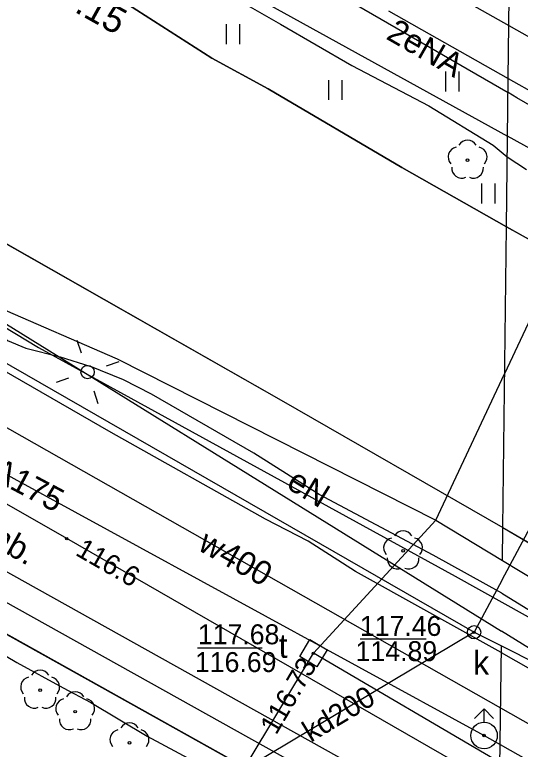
# Model space of a CAD drawing. Extents: x 6434771 to 6436222, y 5663454 to 5664782.
# Drawn here: x 6435258.09 to 6435277.11, y 5663843.93 to 5663871.57 of the extents above; entities that cross this region are included whole.
import ezdxf

# ---------------------------------------------------------------- set-up
doc = ezdxf.new("R2010")
doc.units = 0
for name, color, linetype in [('Warstwa 1', 7, 'Continuous'), ('Warstwa 10', 7, 'Continuous'), ('Warstwa 11', 7, 'Continuous'), ('Warstwa 12', 7, 'Continuous'), ('Warstwa 13', 7, 'Continuous'), ('Warstwa 14', 7, 'Continuous'), ('Warstwa 2', 7, 'Continuous'), ('Warstwa 25', 7, 'Continuous'), ('Warstwa 37', 7, 'Continuous'), ('Warstwa 4', 7, 'Continuous'), ('Warstwa 5', 7, 'Continuous'), ('Warstwa 6', 7, 'Continuous'), ('Warstwa 7', 7, 'Continuous'), ('Warstwa 8', 7, 'Continuous'), ('Warstwa 9', 7, 'Continuous')]:
    doc.layers.add(name, color=color, linetype=linetype)

msp = doc.modelspace()

# ---------------------------------------------------------------- linework, layer by layer
at = {"layer": 'Warstwa 1'}
msp.add_line((6435246.778, 5663854.403), (6435284.269, 5663833.48), dxfattribs=at)
msp.add_line((6435246.778, 5663854.403), (6435284.269, 5663833.48), dxfattribs=at)
at = {"layer": 'Warstwa 10'}
for points in [[(6435276.336, 5663842.501), (6435260.05, 5663851.86), (6435249.96, 5663857.64), (6435238.71, 5663863.53), (6435238.1, 5663863.95), (6435237.79, 5663864.33), (6435236.77, 5663866.27), (6435229, 5663870.99), (6435224.85, 5663875.36), (6435224.07, 5663876.18), (6435215.14, 5663881.13), (6435208.14, 5663884.9), (6435192.12, 5663893.65), (6435170.67, 5663905.68), (6435152.15, 5663915.89), (6435146.79, 5663915.59), (6435128.02, 5663926.23), (6435125.23, 5663931.72), (6435111.04, 5663939.84), (6435099.552, 5663946.221)], [(6435276.398, 5663847.572), (6435270.914, 5663850.621), (6435269.128, 5663851.761), (6435267.523, 5663852.588), (6435261.727, 5663855.858), (6435256.855, 5663858.651), (6435248.36, 5663863.366), (6435242.1, 5663866.891), (6435238.077, 5663869.191), (6435236.318, 5663870.082), (6435231.153, 5663872.984), (6435227.254, 5663875.255), (6435219.004, 5663879.813), (6435214.473, 5663882.474), (6435208.6, 5663885.825), (6435204.743, 5663887.86), (6435202.556, 5663889.192), (6435198.825, 5663891.256), (6435191.441, 5663895.523), (6435189.466, 5663896.541), (6435185.427, 5663898.858)], [(6435276.398, 5663847.572), (6435285.481, 5663842.407), (6435289.025, 5663840.412), (6435288.717, 5663836.154), (6435288.46, 5663831.396), (6435296.942, 5663826.797), (6435314.148, 5663817.497), (6435325.665, 5663811.286), (6435336.38, 5663805.426), (6435338.792, 5663804.166), (6435347.854, 5663807.111), (6435354.232, 5663803.535), (6435364.384, 5663797.782), (6435371.56, 5663793.64)]]:
    msp.add_lwpolyline(points, dxfattribs=at)
at = {"layer": 'Warstwa 11'}
for centre in [(6435275.132, 5663866.102), (6435272.704, 5663851.4), (6435259.05, 5663846.16), (6435260.37, 5663845.35), (6435262.41, 5663844.18)]:
    msp.add_circle(centre, 0.05, dxfattribs=at)
for centre, start, end in [((6435275.132, 5663866.477), 30.1471, 149.8529), ((6435274.775, 5663866.218), 102.1471, 221.8529), ((6435275.489, 5663866.218), 318.1471, 77.8529), ((6435274.912, 5663865.799), 174.1471, 293.8529), ((6435275.352, 5663865.799), 246.1471, 5.8529), ((6435272.704, 5663851.775), 30.1471, 149.8529), ((6435272.347, 5663851.516), 102.1471, 221.8529), ((6435273.061, 5663851.516), 318.1471, 77.8529), ((6435272.484, 5663851.097), 174.1471, 293.8529), ((6435272.924, 5663851.097), 246.1471, 5.8529), ((6435258.693, 5663846.276), 102.1471, 221.8529), ((6435259.05, 5663846.535), 30.1471, 149.8529), ((6435259.407, 5663846.276), 318.1471, 77.8529), ((6435260.37, 5663845.725), 30.1471, 149.8529), ((6435258.83, 5663845.857), 174.1471, 293.8529), ((6435259.27, 5663845.857), 246.1471, 5.8529), ((6435260.013, 5663845.466), 102.1471, 221.8529), ((6435260.727, 5663845.466), 318.1471, 77.8529), ((6435260.15, 5663845.047), 174.1471, 293.8529), ((6435260.59, 5663845.047), 246.1471, 5.8529), ((6435262.41, 5663844.555), 30.1471, 149.8529), ((6435262.053, 5663844.296), 102.1471, 221.8529), ((6435262.767, 5663844.296), 318.1471, 77.8529)]:
    msp.add_arc(centre, 0.375, start, end, dxfattribs=at)
at = {"layer": 'Warstwa 12'}
for p in [(6435265.532, 5663841.242), (6435276.348, 5663843.436)]:
    msp.add_line(p, (6435269.33, 5663847.55), dxfattribs=at)
for points in [[(6435276.296, 5663839.122), (6435202.248, 5663880.463), (6435193.528, 5663885.439), (6435193.106, 5663885.714), (6435192.653, 5663885.899), (6435159.975, 5663904.455), (6435111.809, 5663931.659), (6435087.394, 5663945.495), (6435086.953, 5663945.766), (6435086.601, 5663946.025), (6435086.024, 5663946.382)], [(6435107.26, 5663946.125), (6435127.986, 5663934.544), (6435149.124, 5663922.599), (6435165.622, 5663913.277), (6435237.784, 5663872.323), (6435252.455, 5663863.225), (6435276.408, 5663848.377)], [(6435155.106, 5663936.006), (6435155.741, 5663935.568), (6435230.101, 5663893.667), (6435233.408, 5663891.747), (6435253.078, 5663879.999), (6435276.633, 5663867.007)], [(6435246.313, 5663910.094), (6435245.72, 5663909.93), (6435240.9, 5663901.36), (6435226.24, 5663874.68), (6435242.33, 5663865.65), (6435242.65, 5663859.07), (6435272.24, 5663842.55), (6435276.308, 5663840.167)], [(6435224.11, 5663898.732), (6435227.486, 5663896.812), (6435231.711, 5663894.494), (6435233.159, 5663893.606), (6435235.04, 5663892.558), (6435236.613, 5663891.7), (6435243.249, 5663887.578), (6435248.654, 5663884.702), (6435254.235, 5663881.405), (6435261.555, 5663877.388), (6435262.088, 5663877.073), (6435268.559, 5663873.331), (6435276.653, 5663868.647)], [(6435288.007, 5663877.155), (6435287.476, 5663876.612), (6435284.701, 5663872.088), (6435280.435, 5663865.154), (6435278.588, 5663862.46), (6435276.525, 5663858.065)], [(6435223.924, 5663873.574), (6435225.447, 5663872.732), (6435231.141, 5663868.843), (6435252.104, 5663857.369), (6435275.75, 5663844.453)], [(6435265.719, 5663872.585), (6435268.092, 5663871.22), (6435270.774, 5663869.665), (6435273.674, 5663868.139), (6435276.093, 5663866.666), (6435276.624, 5663866.225)], [(6435237.986, 5663871.892), (6435239.219, 5663871.101), (6435241.885, 5663869.623), (6435242.692, 5663868.834), (6435244.278, 5663867.202), (6435246.346, 5663866.214), (6435248.688, 5663864.788), (6435251.155, 5663863.423), (6435252.387, 5663862.631), (6435254.024, 5663861.865), (6435255.012, 5663861.45), (6435255.89, 5663860.989), (6435256.658, 5663860.327), (6435257.826, 5663859.319), (6435258.506, 5663859.031), (6435259.805, 5663858.704), (6435260.919, 5663858.35)], [(6435232.54, 5663865.66), (6435234.09, 5663868.71), (6435234.89, 5663868.85), (6435252.389, 5663859.088), (6435252.78, 5663858.87), (6435276.372, 5663845.49)], [(6435286.2, 5663862.946), (6435285.895, 5663863.203), (6435283.761, 5663864.465), (6435279.415, 5663867.045), (6435276.988, 5663868.444), (6435276.653, 5663868.647)], [(6435331.97, 5663836.484), (6435276.633, 5663867.007)], [(6435276.624, 5663866.225), (6435277.344, 5663865.75)], [(6435276.425, 5663849.805), (6435273.84, 5663851.234), (6435269.552, 5663853.523), (6435267.088, 5663855.075), (6435263.234, 5663857.296), (6435262.186, 5663857.838), (6435260.919, 5663858.35)], [(6435269.33, 5663847.55), (6435273.938, 5663852.555), (6435276.525, 5663858.065)], [(6435276.425, 5663849.805), (6435282.004, 5663846.373), (6435286.42, 5663844)], [(6435235.049, 5663845.961), (6435236.683, 5663844.978), (6435238.401, 5663844.001), (6435240.622, 5663842.825), (6435242.5, 5663841.606), (6435243.785, 5663842.585), (6435244.632, 5663843.258), (6435246.33, 5663844.379), (6435248.554, 5663846.03), (6435250.401, 5663847.265), (6435252.476, 5663848.785), (6435253.306, 5663849.381), (6435254.67, 5663849.272), (6435258.169, 5663847.194), (6435259.919, 5663846.249), (6435260.953, 5663845.694), (6435263.079, 5663844.425), (6435264.783, 5663843.511), (6435266.88, 5663842.337), (6435270.04, 5663840.543), (6435272.099, 5663839.408), (6435273.316, 5663838.648), (6435274.936, 5663837.804), (6435276.27, 5663836.996)], [(6435496.272, 5663731.55), (6435494.673, 5663731.954), (6435441.98, 5663757.861), (6435431.505, 5663763.318), (6435395.21, 5663783.064), (6435393.025, 5663784.254), (6435327.584, 5663819.466), (6435304.485, 5663832.195), (6435292.223, 5663838.764), (6435285.521, 5663842.735), (6435276.408, 5663848.377)], [(6435276.372, 5663845.49), (6435313.12, 5663824.65), (6435397.7, 5663777.16), (6435400.08, 5663771.33), (6435444.75, 5663747.22)], [(6435275.75, 5663844.453), (6435276.356, 5663844.113)], [(6435276.356, 5663844.113), (6435325.654, 5663816.199), (6435333.608, 5663811.513), (6435340.162, 5663807.633), (6435364.946, 5663793.663), (6435394.798, 5663777.062), (6435394.937, 5663776.984)]]:
    msp.add_lwpolyline(points, dxfattribs=at)
at = {"layer": 'Warstwa 14'}
for p, q in [((6435273.577, 5663848.072), (6435271.085, 5663848.072)), ((6435267.401, 5663847.738), (6435264.974, 5663847.738))]:
    msp.add_line(p, q, dxfattribs=at)
for centre in [(6435260.05, 5663851.86), (6435275.377, 5663848.338), (6435269.33, 5663847.55), (6435269.33, 5663847.55)]:
    msp.add_circle(centre, 0.045, dxfattribs=at)
at = {"layer": 'Warstwa 2'}
msp.add_lwpolyline([(6435276.282, 5663837.937), (6435253.515, 5663850.644), (6435242.925, 5663842.53), (6435233.878, 5663847.467), (6435235.268, 5663860.824), (6435230.444, 5663863.459), (6435224.879, 5663866.571), (6435218.959, 5663869.867), (6435212.182, 5663873.589), (6435210.31, 5663874.67)], dxfattribs=at)
msp.add_circle((6435260.835, 5663858.129), 0.25, dxfattribs=at)
at = {"layer": 'Warstwa 37'}
for points in [[(6435158.857, 5663939.351), (6435189.316, 5663921.353), (6435215.498, 5663905.956), (6435241.142, 5663891.222), (6435252.145, 5663884.993), (6435263.272, 5663878.722), (6435276.683, 5663871.162)], [(6435276.683, 5663871.162), (6435287.422, 5663865.109), (6435303.243, 5663856.213), (6435327.221, 5663842.723), (6435374.481, 5663816.056), (6435388.179, 5663808.313), (6435400.849, 5663801.137), (6435449.937, 5663773.382), (6435463.766, 5663765.213)]]:
    msp.add_lwpolyline(points, dxfattribs=at)
at = {"layer": 'Warstwa 4'}
for points in [[(6435253.991, 5663862.077), (6435258.99, 5663859.046), (6435274.658, 5663850.446), (6435276.421, 5663849.465)], [(6435260.601, 5663858.842), (6435260.445, 5663859.317)], [(6435261.548, 5663858.363), (6435262.023, 5663858.519)], [(6435260.122, 5663857.895), (6435259.647, 5663857.739)], [(6435261.069, 5663857.416), (6435261.225, 5663856.941)], [(6435276.421, 5663849.465), (6435285.992, 5663844.136)], [(6435275.396, 5663845.099), (6435275.75, 5663845.453)], [(6435276.104, 5663845.099), (6435275.75, 5663845.453)], [(6435275.75, 5663844.953), (6435275.75, 5663845.453)]]:
    msp.add_lwpolyline(points, dxfattribs=at)
msp.add_lwpolyline([(6435268.816, 5663847.421), (6435269.201, 5663848.064), (6435269.844, 5663847.679), (6435269.459, 5663847.036)], close=True, dxfattribs=at)
for centre, radius in [((6435275.377, 5663848.338), 0.25), ((6435275.75, 5663844.453), 0.5)]:
    msp.add_circle(centre, radius, dxfattribs=at)
at = {"layer": 'Warstwa 5'}
for p, q in [((6435262.369, 5663871.943), (6435265.505, 5663869.941)), ((6435272.15, 5663871.72), (6435276.659, 5663869.177)), ((6435266.067, 5663870.464), (6435266.067, 5663871.214)), ((6435266.567, 5663870.464), (6435266.567, 5663871.214)), ((6435265.505, 5663869.941), (6435267.633, 5663868.783)), ((6435274.316, 5663868.682), (6435274.316, 5663869.432)), ((6435274.816, 5663868.682), (6435274.816, 5663869.432)), ((6435269.912, 5663868.366), (6435269.912, 5663869.116)), ((6435270.412, 5663868.366), (6435270.412, 5663869.116)), ((6435276.592, 5663863.594), (6435276.659, 5663869.177)), ((6435276.592, 5663863.594), (6435276.659, 5663869.177)), ((6435276.659, 5663869.177), (6435318.61, 5663845.52)), ((6435267.633, 5663868.783), (6435272.662, 5663865.826)), ((6435272.662, 5663865.826), (6435276.592, 5663863.594)), ((6435275.666, 5663864.475), (6435275.666, 5663865.225)), ((6435276.166, 5663864.475), (6435276.166, 5663865.225)), ((6435276.592, 5663863.594), (6435291.609, 5663855.19)), ((6435253.515, 5663850.644), (6435276.282, 5663837.937))]:
    msp.add_line(p, q, dxfattribs=at)
at = {"layer": 'Warstwa 6'}
for points in [[(6435069.683, 5663952.11), (6435199.169, 5663878.85), (6435199.759, 5663878.873), (6435200.658, 5663880.452), (6435202.784, 5663879.266), (6435210.691, 5663874.851), (6435241.929, 5663857.022), (6435237.4, 5663848.916), (6435242.169, 5663846.309), (6435246.778, 5663854.403), (6435284.269, 5663833.48)], [(6435276.592, 5663863.594), (6435272.662, 5663865.826), (6435267.633, 5663868.783), (6435265.505, 5663869.941), (6435262.369, 5663871.943), (6435257.936, 5663874.493), (6435250.984, 5663878.348), (6435249.089, 5663879.351), (6435248.706, 5663879.39), (6435248.444, 5663879.419), (6435248.215, 5663879.527), (6435248.11, 5663879.655), (6435247.993, 5663879.831), (6435247.928, 5663880.032), (6435247.809, 5663880.527), (6435247.712, 5663880.823), (6435247.664, 5663880.986), (6435247.661, 5663881.205), (6435247.7, 5663881.336), (6435247.833, 5663881.534), (6435249.17, 5663883.947), (6435251.039, 5663887.179), (6435252.194, 5663889.198)], [(6435220.804, 5663883.166), (6435221.429, 5663883.018), (6435221.994, 5663882.855), (6435222.535, 5663882.686), (6435223.026, 5663882.511), (6435223.647, 5663882.272), (6435226.004, 5663880.916), (6435234.22, 5663876.266), (6435240.311, 5663872.825), (6435246.65, 5663869.255), (6435252.784, 5663865.794), (6435268.113, 5663857.071), (6435276.455, 5663852.276)], [(6435557.624, 5663617.186), (6435560.245, 5663620.878), (6435595.767, 5663670.923), (6435531.111, 5663701.684), (6435473.15, 5663729.463), (6435470.997, 5663730.839), (6435385.94, 5663776.469), (6435383.505, 5663771.998), (6435381.775, 5663772.849), (6435379.415, 5663768.737), (6435374.588, 5663771.455), (6435379.471, 5663779.947), (6435341.096, 5663801.352), (6435284.269, 5663833.48), (6435246.778, 5663854.403), (6435242.169, 5663846.309), (6435237.4, 5663848.916), (6435241.929, 5663857.022), (6435210.691, 5663874.851), (6435202.784, 5663879.266), (6435199.977, 5663874.56), (6435180.355, 5663839.798)], [(6435345.423, 5663825.041), (6435338.081, 5663828.98), (6435322.408, 5663837.817), (6435307.645, 5663846.117), (6435291.609, 5663855.19), (6435276.592, 5663863.594)], [(6435276.455, 5663852.276), (6435278.443, 5663851.117), (6435280.988, 5663849.572), (6435283.305, 5663848.192)]]:
    msp.add_lwpolyline(points, dxfattribs=at)
for centre in [(6435275.377, 5663848.338), (6435269.33, 5663847.55), (6435275.75, 5663844.453)]:
    msp.add_circle(centre, 0.045, dxfattribs=at)
at = {"layer": 'Warstwa 7'}
msp.add_line((6435275.377, 5663848.338), (6435252.42, 5663834.65), dxfattribs=at)
for points in [[(6435276.431, 5663850.309), (6435283.84, 5663864.166)], [(6435276.431, 5663850.309), (6435275.377, 5663848.338)]]:
    msp.add_lwpolyline(points, dxfattribs=at)
at = {"layer": 'Warstwa 8'}
for p, q in [((6435276.659, 5663869.177), (6435276.814, 5663881.993)), ((6435276.659, 5663869.177), (6435276.814, 5663881.993)), ((6435262.369, 5663871.943), (6435265.505, 5663869.941)), ((6435272.15, 5663871.72), (6435276.659, 5663869.177)), ((6435265.505, 5663869.941), (6435267.633, 5663868.783)), ((6435276.659, 5663869.177), (6435318.61, 5663845.52)), ((6435267.633, 5663868.783), (6435272.662, 5663865.826)), ((6435252.784, 5663865.794), (6435268.113, 5663857.071)), ((6435272.662, 5663865.826), (6435276.592, 5663863.594)), ((6435276.455, 5663852.276), (6435276.592, 5663863.594)), ((6435276.455, 5663852.276), (6435276.592, 5663863.594)), ((6435276.592, 5663863.594), (6435291.609, 5663855.19)), ((6435268.113, 5663857.071), (6435276.455, 5663852.276)), ((6435276.455, 5663852.276), (6435278.443, 5663851.117))]:
    msp.add_line(p, q, dxfattribs=at)
at = {"layer": 'Warstwa 9'}
for p, q in [((6435252.784, 5663865.794), (6435268.113, 5663857.071)), ((6435253.991, 5663862.077), (6435261.95, 5663858.63)), ((6435256.03, 5663859.462), (6435275.377, 5663848.338)), ((6435261.95, 5663858.63), (6435273.938, 5663852.555)), ((6435268.113, 5663857.071), (6435276.455, 5663852.276)), ((6435273.938, 5663852.555), (6435276.44, 5663851.039)), ((6435276.44, 5663851.039), (6435276.455, 5663852.276)), ((6435276.44, 5663851.039), (6435276.455, 5663852.276)), ((6435276.455, 5663852.276), (6435278.443, 5663851.117)), ((6435276.44, 5663851.039), (6435288.265, 5663843.872)), ((6435253.515, 5663850.644), (6435276.282, 5663837.937)), ((6435275.377, 5663848.338), (6435276.401, 5663847.822)), ((6435276.282, 5663837.937), (6435276.401, 5663847.822)), ((6435276.282, 5663837.937), (6435276.401, 5663847.822)), ((6435276.401, 5663847.822), (6435288.519, 5663841.729))]:
    msp.add_line(p, q, dxfattribs=at)

# ---------------------------------------------------------------- texts
at = {"layer": 'Warstwa 13'}
for s, rotation, p in [('2eNA', 330.1555, (6435272.026, 5663870.683)), ('wA175', 332.0462, (6435256.381, 5663854.553)), ('eN', 328.4939, (6435268.268, 5663853.794)), ('w400', 330.4419, (6435264.939, 5663851.456))]:
    msp.add_text(s, height=0.9, rotation=rotation, dxfattribs=at).set_placement(p)
at = {"layer": 'Warstwa 14'}
for s, rotation, p in [('116.6', 330.1154, (6435260.339, 5663851.261)), ('116.73', 59.6449, (6435267.93, 5663844.444))]:
    msp.add_text(s, height=0.75, rotation=rotation, dxfattribs=at).set_placement(p)
for s, p in [('114.89', (6435270.918, 5663847.252)), ('116.69', (6435264.874, 5663846.841))]:
    msp.add_text(s, height=0.75, dxfattribs=at).set_placement(p)
at = {"layer": 'Warstwa 25'}
msp.add_text('117.15', height=1, rotation=330.7915, dxfattribs=at).set_placement((6435258.358, 5663872.786))
at = {"layer": 'Warstwa 5'}
for s, p in [('t', (6435268.026, 5663847.375)), ('k', (6435275.342, 5663846.739))]:
    msp.add_text(s, height=0.9, dxfattribs=at).set_placement(p)
at = {"layer": 'Warstwa 6'}
for s, p in [('117.46', (6435271.078, 5663848.2)), ('117.68', (6435264.983, 5663847.886))]:
    msp.add_text(s, height=0.75, dxfattribs=at).set_placement(p)
at = {"layer": 'Warstwa 7'}
msp.add_text('kd200', height=0.8, rotation=31.0314, dxfattribs=at).set_placement((6435269.231, 5663844.178))
at = {"layer": 'Warstwa 9'}
msp.add_text('ch.mb.', height=0.9, rotation=330.4821, dxfattribs=at).set_placement((6435255.443, 5663852.61))

doc.saveas('drawing.dxf')
